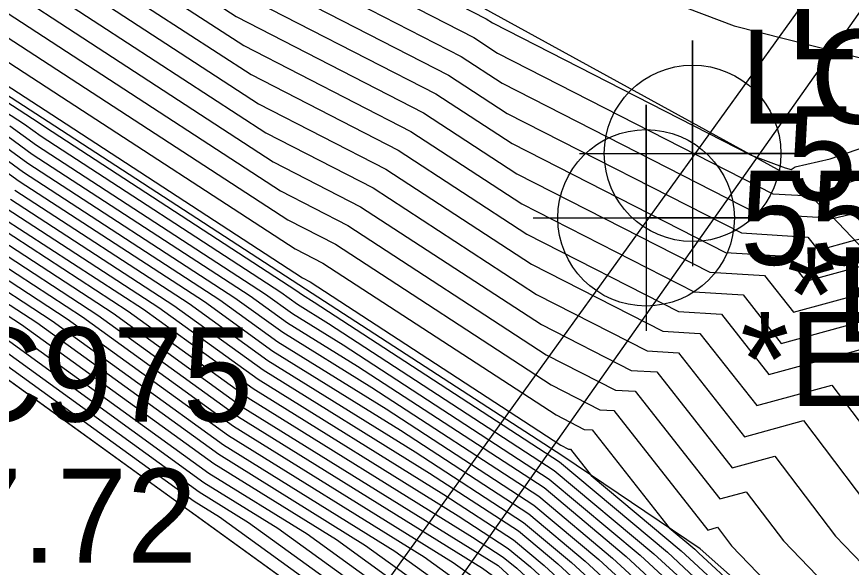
# Model space of a CAD drawing. Extents: x 2188792 to 2191981, y 386090 to 389710.
# Drawn here: x 2190337.62 to 2190359.77, y 387883.82 to 387898.45 of the extents above; entities that cross this region are included whole.
import ezdxf

# ---------------------------------------------------------------- set-up
doc = ezdxf.new("R2010")
doc.units = 0
for name, color, linetype in [('DTM Contours Major', 7, 'Continuous'), ('DTM Contours Minor', 7, 'Continuous'), ('Exist Guardrail', 7, 'Continuous'), ('Exist Structure Major Bridge Seam Cogo Elevation', 7, 'Continuous'), ('Exist Structure Major Bridge Seam Cogo Number', 7, 'Continuous'), ('Exist Structure Major Deck Tunnel Box Culvert', 7, 'Continuous'), ('Exist Structure Major Deck Tunnel Box Culvert Cogo Comment', 7, 'Continuous'), ('Exist Structure Major Deck Tunnel Box Culvert Cogo Elevation', 7, 'Continuous'), ('Exist Structure Major Deck Tunnel Box Culvert Cogo Number', 7, 'Continuous'), ('Exist Structure Major Deck Tunnel Box Culvert Cogo Point CELL', 7, 'Continuous'), ('PH Exist DTM Breakline', 7, 'Continuous')]:
    doc.layers.add(name, color=color, linetype=linetype)

msp = doc.modelspace()

# ---------------------------------------------------------------- linework, layer by layer
at = {"layer": 'DTM Contours Major'}
for points in [[(2190333.682, 387905.323), (2190339.664, 387902.208), (2190341.358, 387901.104), (2190343.056, 387899.998), (2190349.08, 387896.898), (2190350.637, 387895.883), (2190356.853, 387892.706), (2190358.615, 387892.599), (2190358.887, 387892.252), (2190359.86, 387892.518), (2190363.146, 387893.284), (2190364.29, 387891.64), (2190366.094, 387889.227), (2190367.676, 387884.502), (2190368.775, 387881.863), (2190371.963, 387877.988)], [(2190336.142, 387901.284), (2190340.082, 387898.716), (2190344.032, 387896.141), (2190347.411, 387894.403), (2190351.285, 387891.877), (2190354.766, 387890.097), (2190355.753, 387890.037), (2190357.26, 387888.121), (2190359.258, 387888.666), (2190362.101, 387884.912), (2190362.679, 387884.311), (2190362.844, 387883.84), (2190365.475, 387877.936), (2190365.99, 387871.257), (2190366.409, 387869.808), (2190367.262, 387868.184), (2190368.319, 387866.272), (2190359.539, 387854.45)], [(2190332.62, 387900.36), (2190338.807, 387896.327), (2190345.009, 387892.284), (2190345.741, 387891.908), (2190351.933, 387887.871), (2190352.679, 387887.489), (2190352.891, 387887.476), (2190354.939, 387884.871), (2190355.618, 387884.302), (2190355.714, 387884.213), (2190358.87, 387881.288), (2190358.947, 387881.184), (2190359.824, 387879.177), (2190359.883, 387878.992), (2190360.259, 387874.919), (2190360.273, 387871.594), (2190360.216, 387871.214), (2190359.91, 387870.32), (2190360.734, 387868.753), (2190360.955, 387868.352), (2190359.113, 387865.871), (2190357.095, 387861.561)], [(2190337.045, 387895.514), (2190338.031, 387894.799), (2190343.816, 387891.034), (2190344.807, 387890.316), (2190346.661, 387889.166), (2190351.616, 387885.94), (2190353.799, 387884.108), (2190355.105, 387882.901), (2190357.08, 387881.07), (2190357.697, 387880.236), (2190358.244, 387878.981), (2190358.614, 387877.836), (2190358.843, 387875.346), (2190358.852, 387873.313), (2190358.479, 387870.834), (2190357.943, 387869.265), (2190357.558, 387868.812), (2190355.392, 387864.424), (2190353.496, 387859.129)], [(2190337.45, 387893.607), (2190341.792, 387890.781), (2190344.155, 387889.07), (2190348.572, 387886.329), (2190350.938, 387884.789), (2190351.98, 387883.914), (2190354.495, 387881.588), (2190355.291, 387880.851), (2190356.446, 387879.288), (2190356.665, 387878.786), (2190357.344, 387876.68), (2190357.428, 387875.774), (2190357.431, 387875.033), (2190356.743, 387870.453), (2190356.505, 387869.758), (2190356.102, 387869.283), (2190355.994, 387869.134), (2190355.937, 387869.069), (2190352.45, 387862.047), (2190352.022, 387861.383)], [(2190336.869, 387892.415), (2190339.769, 387890.527), (2190343.502, 387887.824), (2190349.984, 387883.802), (2190350.251, 387883.609), (2190353.329, 387880.693), (2190353.71, 387880.364), (2190355.012, 387878.603), (2190355.177, 387878.354), (2190355.905, 387876.11), (2190355.957, 387875.626), (2190355.126, 387870.464), (2190355.115, 387870.302), (2190355.099, 387870.275), (2190354.84, 387869.918), (2190354.668, 387869.719), (2190352.251, 387864.852), (2190350.799, 387862.599), (2190349.391, 387860.867)], [(2190336.288, 387891.223), (2190337.745, 387890.274), (2190342.849, 387886.578), (2190346.103, 387884.559), (2190349.468, 387882.122), (2190351.011, 387880.66), (2190352.561, 387879.323), (2190353.211, 387878.442), (2190353.873, 387877.45), (2190354.238, 387876.324), (2190354.414, 387874.706), (2190353.98, 387872.017), (2190353.914, 387871.054), (2190353.825, 387870.892), (2190353.686, 387870.701), (2190353.398, 387870.37), (2190352.051, 387867.656), (2190349.576, 387863.815), (2190347.174, 387860.862)], [(2190335.722, 387890.021), (2190342.196, 387885.333), (2190342.222, 387885.317), (2190348.685, 387880.636), (2190348.694, 387880.627), (2190350.744, 387878.857), (2190351.325, 387878.27), (2190351.695, 387877.856), (2190352.569, 387876.545), (2190352.571, 387876.539), (2190352.87, 387873.787), (2190352.835, 387873.569), (2190352.714, 387871.807), (2190352.55, 387871.51), (2190352.532, 387871.485), (2190352.129, 387871.021), (2190351.851, 387870.461), (2190348.352, 387865.031), (2190344.958, 387860.856)]]:
    msp.add_lwpolyline(points, dxfattribs=at)
at = {"layer": 'DTM Contours Minor'}
for points in [[(2190310.206, 387919.045), (2190316.097, 387915.058), (2190317.074, 387915.481), (2190317.315, 387915.559), (2190318.076, 387915.618), (2190318.629, 387915.476), (2190326.239, 387911.471), (2190326.49, 387911.308), (2190334.326, 387907.205), (2190334.404, 387907.153), (2190337.895, 387905.336), (2190341.825, 387903.666), (2190342.6, 387903.449), (2190349.09, 387900.847), (2190351.199, 387900.285), (2190356.663, 387898.21), (2190360.048, 387897.35), (2190362.155, 387898.834), (2190365.045, 387899.489), (2190365.976, 387901.363), (2190366.322, 387902.677), (2190367.879, 387904.624), (2190371.339, 387908.001)], [(2190334.224, 387906.696), (2190341.777, 387902.763), (2190342.123, 387902.538), (2190342.47, 387902.311), (2190350.081, 387898.395), (2190350.248, 387898.287), (2190357.117, 387894.775), (2190358.016, 387894.434), (2190358.178, 387894.393), (2190358.279, 387894.464), (2190359.207, 387894.674), (2190365.292, 387896.784), (2190363.854, 387895.596), (2190365.536, 387895.988), (2190367.799, 387892.738), (2190367.526, 387893.61), (2190368.391, 387892.486), (2190368.269, 387892.269), (2190368.305, 387891.995), (2190370.944, 387884.234), (2190374.935, 387880.202)], [(2190334.043, 387906.238), (2190341.073, 387902.578), (2190341.868, 387902.06), (2190342.665, 387901.54), (2190349.747, 387897.896), (2190350.378, 387897.485), (2190357.687, 387893.749), (2190358.681, 387893.689), (2190362.106, 387894.876), (2190361.426, 387894.314), (2190364.74, 387895.087), (2190366.827, 387892.088), (2190367.382, 387891.345), (2190369.766, 387884.225), (2190370.096, 387883.434), (2190374.559, 387878.008)], [(2190333.863, 387905.781), (2190340.368, 387902.393), (2190341.613, 387901.582), (2190342.86, 387900.769), (2190349.414, 387897.397), (2190350.507, 387896.684), (2190357.27, 387893.227), (2190359.187, 387893.111), (2190359.213, 387893.079), (2190359.303, 387893.103), (2190363.943, 387894.186), (2190365.559, 387891.864), (2190366.738, 387890.286), (2190368.721, 387884.364), (2190369.435, 387882.649), (2190373.261, 387877.998)], [(2190333.501, 387904.866), (2190338.96, 387902.024), (2190341.103, 387900.627), (2190343.251, 387899.226), (2190348.746, 387896.399), (2190350.766, 387895.082), (2190356.435, 387892.184), (2190358.043, 387892.086), (2190358.562, 387891.426), (2190360.417, 387891.932), (2190362.349, 387892.383), (2190363.022, 387891.416), (2190365.45, 387888.168), (2190366.631, 387884.641), (2190368.115, 387881.078), (2190370.666, 387877.977), (2190371.102, 387874.086)], [(2190333.321, 387904.408), (2190338.255, 387901.839), (2190340.848, 387900.149), (2190343.446, 387898.455), (2190348.412, 387895.9), (2190350.896, 387894.28), (2190356.018, 387891.662), (2190357.47, 387891.574), (2190358.236, 387890.6), (2190360.974, 387891.347), (2190361.552, 387891.481), (2190361.754, 387891.192), (2190364.806, 387887.108), (2190365.586, 387884.779), (2190367.455, 387880.293), (2190369.368, 387877.967), (2190369.695, 387875.048), (2190369.989, 387871.237), (2190370.715, 387868.727), (2190371.179, 387867.842)], [(2190337.551, 387901.654), (2190340.592, 387899.671), (2190343.642, 387897.684), (2190348.078, 387895.401), (2190351.026, 387893.479), (2190355.601, 387891.141), (2190356.898, 387891.062), (2190357.911, 387889.773), (2190360.777, 387890.555), (2190362.096, 387888.813), (2190364.162, 387886.049), (2190364.541, 387884.918), (2190366.795, 387879.507), (2190368.07, 387877.957), (2190368.288, 387876.011), (2190368.656, 387871.244), (2190369.279, 387869.087), (2190369.874, 387867.956), (2190371.264, 387865.44), (2190363.967, 387855.614)], [(2190336.846, 387901.469), (2190340.337, 387899.194), (2190343.837, 387896.912), (2190347.744, 387894.902), (2190351.155, 387892.678), (2190355.183, 387890.619), (2190356.325, 387890.55), (2190357.586, 387888.947), (2190360.017, 387889.61), (2190363.478, 387885.041), (2190363.508, 387885.01), (2190363.517, 387884.985), (2190363.655, 387884.674), (2190366.135, 387878.722), (2190366.773, 387877.947), (2190366.882, 387876.974), (2190367.323, 387871.25), (2190367.844, 387869.447), (2190368.568, 387868.07), (2190369.792, 387865.856), (2190360.683, 387853.592)], [(2190335.438, 387901.1), (2190339.827, 387898.238), (2190344.228, 387895.37), (2190347.077, 387893.904), (2190351.414, 387891.075), (2190354.349, 387889.576), (2190355.181, 387889.525), (2190356.935, 387887.294), (2190358.499, 387887.721), (2190360.724, 387884.783), (2190361.85, 387883.613), (2190362.172, 387882.695), (2190364.151, 387878.253), (2190364.238, 387877.157), (2190364.268, 387876.312), (2190364.658, 387871.263), (2190364.974, 387870.168), (2190365.957, 387868.298), (2190366.846, 387866.688), (2190359.454, 387856.735)], [(2190334.733, 387900.915), (2190339.572, 387897.76), (2190344.423, 387894.598), (2190346.743, 387893.405), (2190351.544, 387890.274), (2190353.931, 387889.054), (2190354.608, 387889.013), (2190356.609, 387886.468), (2190357.739, 387886.776), (2190359.347, 387884.654), (2190361.02, 387882.915), (2190361.499, 387881.55), (2190362.828, 387878.569), (2190363.001, 387876.378), (2190363.061, 387874.688), (2190363.325, 387871.269), (2190363.539, 387870.528), (2190364.651, 387868.411), (2190365.374, 387867.104), (2190359.369, 387859.019)], [(2190334.029, 387900.73), (2190339.317, 387897.283), (2190344.618, 387893.827), (2190346.409, 387892.906), (2190351.673, 387889.473), (2190353.514, 387888.532), (2190354.036, 387888.5), (2190356.284, 387885.642), (2190356.98, 387885.831), (2190357.969, 387884.524), (2190360.191, 387882.216), (2190360.827, 387880.405), (2190361.504, 387878.885), (2190361.764, 387875.599), (2190361.854, 387873.064), (2190361.992, 387871.276), (2190362.104, 387870.888), (2190363.345, 387868.525), (2190363.901, 387867.52), (2190359.283, 387861.303)], [(2190333.325, 387900.545), (2190339.062, 387896.805), (2190344.814, 387893.056), (2190346.075, 387892.407), (2190351.803, 387888.672), (2190353.097, 387888.011), (2190353.464, 387887.988), (2190355.959, 387884.815), (2190356.22, 387884.887), (2190356.592, 387884.395), (2190359.362, 387881.518), (2190360.154, 387879.26), (2190360.181, 387879.201), (2190360.428, 387876.07), (2190360.542, 387874.833), (2190360.545, 387874.331), (2190360.647, 387871.44), (2190360.659, 387871.282), (2190360.669, 387871.248), (2190362.039, 387868.639), (2190362.428, 387867.936), (2190359.198, 387863.587), (2190355.66, 387856.031)], [(2190331.916, 387900.175), (2190338.552, 387895.85), (2190345.204, 387891.513), (2190345.408, 387891.409), (2190352.062, 387887.069), (2190352.262, 387886.967), (2190352.319, 387886.964), (2190352.867, 387886.267), (2190355.254, 387884.263), (2190355.592, 387883.95), (2190358.512, 387881.245), (2190358.697, 387880.994), (2190359.508, 387879.138), (2190359.63, 387878.761), (2190359.976, 387875.004), (2190359.989, 387871.938), (2190359.869, 387871.138), (2190359.225, 387869.254), (2190359.428, 387868.867), (2190359.483, 387868.768), (2190359.028, 387868.155), (2190358.529, 387867.091), (2190354.819, 387856.73)], [(2190331.56, 387899.966), (2190338.216, 387895.633), (2190338.38, 387895.515), (2190345.03, 387891.186), (2190345.199, 387891.063), (2190345.515, 387890.867), (2190352.023, 387886.63), (2190354.89, 387884.224), (2190355.47, 387883.688), (2190358.154, 387881.201), (2190358.447, 387880.805), (2190359.192, 387879.099), (2190359.376, 387878.53), (2190359.693, 387875.09), (2190359.705, 387872.282), (2190359.521, 387871.062), (2190358.806, 387868.97), (2190358.736, 387868.887), (2190358.34, 387868.084), (2190354.488, 387857.33)], [(2190331.458, 387899.738), (2190337.826, 387895.594), (2190338.264, 387895.276), (2190344.625, 387891.135), (2190345.068, 387890.814), (2190345.897, 387890.3), (2190351.888, 387886.4), (2190354.527, 387884.185), (2190355.348, 387883.426), (2190357.796, 387881.157), (2190358.197, 387880.615), (2190358.876, 387879.059), (2190359.122, 387878.299), (2190359.41, 387875.175), (2190359.42, 387872.626), (2190359.174, 387870.986), (2190358.519, 387869.069), (2190358.343, 387868.862), (2190357.357, 387866.864), (2190354.157, 387857.929)], [(2190337.435, 387895.554), (2190338.147, 387895.038), (2190344.221, 387891.084), (2190344.938, 387890.565), (2190346.279, 387889.733), (2190351.752, 387886.17), (2190354.163, 387884.147), (2190355.226, 387883.163), (2190357.438, 387881.114), (2190357.947, 387880.426), (2190358.56, 387879.02), (2190358.868, 387878.067), (2190359.127, 387875.261), (2190359.136, 387872.97), (2190358.827, 387870.91), (2190358.231, 387869.167), (2190357.951, 387868.837), (2190356.375, 387865.644), (2190353.827, 387858.529)], [(2190335.873, 387895.394), (2190337.683, 387894.084), (2190342.602, 387890.882), (2190344.416, 387889.568), (2190347.808, 387887.464), (2190351.209, 387885.249), (2190352.708, 387883.991), (2190354.739, 387882.113), (2190356.007, 387880.939), (2190356.946, 387879.667), (2190357.297, 387878.864), (2190357.852, 387877.143), (2190357.994, 387875.603), (2190357.999, 387874.345), (2190357.437, 387870.606), (2190357.08, 387869.561), (2190356.476, 387868.849), (2190356.456, 387868.821), (2190356.445, 387868.808), (2190352.53, 387860.925)], [(2190336.264, 387895.434), (2190337.799, 387894.323), (2190343.007, 387890.933), (2190344.546, 387889.818), (2190347.425, 387888.031), (2190351.345, 387885.479), (2190353.071, 387884.03), (2190354.861, 387882.376), (2190356.365, 387880.982), (2190357.196, 387879.857), (2190357.613, 387878.903), (2190358.106, 387877.374), (2190358.277, 387875.517), (2190358.284, 387874.001), (2190357.785, 387870.682), (2190357.368, 387869.462), (2190356.773, 387868.761), (2190353.427, 387861.983)], [(2190336.654, 387895.474), (2190337.915, 387894.561), (2190343.411, 387890.983), (2190344.677, 387890.067), (2190347.043, 387888.598), (2190351.481, 387885.71), (2190353.435, 387884.069), (2190354.983, 387882.638), (2190356.723, 387881.026), (2190357.446, 387880.046), (2190357.929, 387878.942), (2190358.36, 387877.605), (2190358.56, 387875.432), (2190358.568, 387873.657), (2190358.132, 387870.758), (2190357.656, 387869.364), (2190357.165, 387868.786), (2190354.41, 387863.203), (2190353.165, 387859.729)], [(2190337.566, 387893.846), (2190342.197, 387890.831), (2190344.285, 387889.319), (2190348.19, 387886.896), (2190351.074, 387885.019), (2190352.344, 387883.953), (2190354.617, 387881.851), (2190355.649, 387880.895), (2190356.696, 387879.477), (2190356.981, 387878.825), (2190357.598, 387876.912), (2190357.711, 387875.688), (2190357.715, 387874.689), (2190357.09, 387870.53), (2190356.793, 387869.659), (2190356.289, 387869.066), (2190356.225, 387868.977), (2190356.191, 387868.938), (2190352.49, 387861.486)], [(2190337.334, 387893.369), (2190341.388, 387890.73), (2190344.024, 387888.821), (2190348.954, 387885.762), (2190350.802, 387884.558), (2190351.616, 387883.875), (2190354.373, 387881.326), (2190354.933, 387880.808), (2190356.196, 387879.098), (2190356.349, 387878.747), (2190357.09, 387876.449), (2190357.145, 387875.859), (2190357.147, 387875.377), (2190356.395, 387870.377), (2190356.217, 387869.856), (2190355.916, 387869.501), (2190355.763, 387869.291), (2190355.683, 387869.199), (2190352.41, 387862.608), (2190351.778, 387861.626)], [(2190337.218, 387893.13), (2190340.983, 387890.679), (2190343.893, 387888.572), (2190349.336, 387885.194), (2190350.667, 387884.328), (2190351.253, 387883.836), (2190354.252, 387881.063), (2190354.575, 387880.764), (2190355.945, 387878.909), (2190356.033, 387878.708), (2190356.836, 387876.218), (2190356.861, 387875.944), (2190356.862, 387875.721), (2190356.048, 387870.301), (2190355.929, 387869.954), (2190355.729, 387869.718), (2190355.532, 387869.448), (2190355.429, 387869.329), (2190352.37, 387863.169), (2190351.533, 387861.869)], [(2190337.102, 387892.892), (2190340.578, 387890.629), (2190343.763, 387888.323), (2190349.718, 387884.627), (2190350.531, 387884.098), (2190350.889, 387883.798), (2190354.13, 387880.801), (2190354.217, 387880.72), (2190355.695, 387878.719), (2190355.717, 387878.669), (2190356.324, 387876.786), (2190356.571, 387876.024), (2190356.575, 387875.993), (2190356.464, 387875.307), (2190355.701, 387870.225), (2190355.642, 387870.053), (2190355.542, 387869.935), (2190355.302, 387869.604), (2190355.175, 387869.459), (2190352.33, 387863.73), (2190351.288, 387862.112), (2190350.277, 387860.869)], [(2190336.985, 387892.653), (2190340.174, 387890.578), (2190343.632, 387888.073), (2190350.1, 387884.06), (2190350.395, 387883.868), (2190350.525, 387883.759), (2190352.106, 387882.297), (2190353.793, 387880.7), (2190353.94, 387880.573), (2190355.372, 387878.635), (2190355.438, 387878.535), (2190356.238, 387876.067), (2190356.266, 387875.809), (2190355.355, 387870.154), (2190355.355, 387870.152), (2190355.354, 387870.152), (2190355.071, 387869.761), (2190354.921, 387869.589), (2190352.29, 387864.291), (2190351.044, 387862.356), (2190349.834, 387860.868)], [(2190336.753, 387892.177), (2190339.364, 387890.477), (2190343.371, 387887.575), (2190349.207, 387883.953), (2190350.094, 387883.311), (2190352.865, 387880.687), (2190353.48, 387880.156), (2190354.651, 387878.571), (2190354.916, 387878.173), (2190355.571, 387876.153), (2190355.649, 387875.442), (2190354.897, 387870.775), (2190354.874, 387870.453), (2190354.844, 387870.398), (2190354.609, 387870.075), (2190354.414, 387869.849), (2190352.211, 387865.413), (2190350.554, 387862.842), (2190348.947, 387860.866)], [(2190336.637, 387891.938), (2190338.959, 387890.426), (2190343.241, 387887.326), (2190348.431, 387884.105), (2190349.937, 387883.014), (2190352.402, 387880.68), (2190353.25, 387879.948), (2190354.291, 387878.539), (2190354.655, 387877.993), (2190355.238, 387876.196), (2190355.34, 387875.258), (2190354.667, 387871.085), (2190354.634, 387870.603), (2190354.589, 387870.522), (2190354.378, 387870.231), (2190354.16, 387869.98), (2190352.171, 387865.973), (2190350.31, 387863.085), (2190348.504, 387860.865)], [(2190336.52, 387891.7), (2190338.555, 387890.376), (2190343.11, 387887.077), (2190347.655, 387884.256), (2190349.781, 387882.717), (2190351.938, 387880.673), (2190353.02, 387879.739), (2190353.931, 387878.506), (2190354.395, 387877.812), (2190354.904, 387876.239), (2190355.031, 387875.074), (2190354.438, 387871.396), (2190354.394, 387870.754), (2190354.335, 387870.645), (2190354.148, 387870.388), (2190353.906, 387870.11), (2190352.131, 387866.534), (2190350.065, 387863.329), (2190348.061, 387860.864)], [(2190336.404, 387891.461), (2190338.15, 387890.325), (2190342.979, 387886.828), (2190346.879, 387884.408), (2190349.624, 387882.419), (2190351.475, 387880.667), (2190352.79, 387879.531), (2190353.571, 387878.474), (2190354.134, 387877.631), (2190354.571, 387876.282), (2190354.722, 387874.89), (2190354.209, 387871.706), (2190354.154, 387870.904), (2190354.08, 387870.769), (2190353.917, 387870.545), (2190353.652, 387870.24), (2190352.091, 387867.095), (2190349.82, 387863.572), (2190347.617, 387860.863)], [(2190337.341, 387890.224), (2190342.718, 387886.329), (2190345.326, 387884.711), (2190349.311, 387881.825), (2190350.548, 387880.654), (2190352.331, 387879.114), (2190352.851, 387878.41), (2190353.612, 387877.269), (2190353.904, 387876.367), (2190354.105, 387874.522), (2190353.751, 387872.327), (2190353.674, 387871.205), (2190353.57, 387871.016), (2190353.455, 387870.858), (2190353.144, 387870.5), (2190352.011, 387868.217), (2190349.331, 387864.058), (2190346.731, 387860.861)], [(2190336.126, 387890.072), (2190342.327, 387885.582), (2190342.998, 387885.165), (2190348.842, 387880.933), (2190349.157, 387880.634), (2190351.641, 387878.489), (2190351.77, 387878.314), (2190352.829, 387876.726), (2190352.904, 387876.496), (2190353.179, 387873.971), (2190353.064, 387873.259), (2190352.954, 387871.656), (2190352.805, 387871.386), (2190352.763, 387871.328), (2190352.383, 387870.891), (2190351.891, 387869.9), (2190348.597, 387864.788), (2190345.401, 387860.857)], [(2190336.531, 387890.122), (2190342.457, 387885.831), (2190343.774, 387885.014), (2190348.998, 387881.23), (2190349.621, 387880.641), (2190351.871, 387878.697), (2190352.13, 387878.346), (2190353.09, 387876.907), (2190353.237, 387876.453), (2190353.487, 387874.155), (2190353.293, 387872.948), (2190353.194, 387871.506), (2190353.06, 387871.263), (2190352.994, 387871.172), (2190352.637, 387870.76), (2190351.931, 387869.339), (2190348.842, 387864.545), (2190345.844, 387860.859)], [(2190336.936, 387890.173), (2190342.588, 387886.08), (2190344.55, 387884.862), (2190349.155, 387881.527), (2190350.084, 387880.647), (2190352.101, 387878.906), (2190352.49, 387878.378), (2190353.351, 387877.088), (2190353.571, 387876.41), (2190353.796, 387874.339), (2190353.522, 387872.638), (2190353.434, 387871.355), (2190353.315, 387871.139), (2190353.224, 387871.015), (2190352.89, 387870.63), (2190351.971, 387868.778), (2190349.086, 387864.302), (2190346.288, 387860.86)]]:
    msp.add_lwpolyline(points, dxfattribs=at)
at = {"layer": 'Exist Guardrail'}
msp.add_line((2190413.255, 387974.11), (2190345.027, 387877.358), dxfattribs=at)
at = {"layer": 'Exist Structure Major Deck Tunnel Box Culvert'}
msp.add_line((2190413.972, 387975.841), (2190342.771, 387876.97), dxfattribs=at)
at = {"layer": 'Exist Structure Major Deck Tunnel Box Culvert Cogo Point CELL'}
for points in [[(2190352.558, 387894.821), (2190358.558, 387894.821), (2190355.558, 387894.821), (2190355.558, 387897.821), (2190355.558, 387891.821)], [(2190351.323, 387893.109), (2190357.323, 387893.109), (2190354.323, 387893.109), (2190354.323, 387896.109), (2190354.323, 387890.109)]]:
    msp.add_lwpolyline(points, dxfattribs=at)
for centre in [(2190355.558, 387894.821), (2190354.323, 387893.109)]:
    msp.add_circle(centre, 2.344, dxfattribs=at)
at = {"layer": 'PH Exist DTM Breakline'}
for points in [[(2190365.475, 387877.936), (2190363.554, 387885.049), (2190361.212, 387891.096), (2190359.246, 387893.163), (2190358.084, 387894.244), (2190350.201, 387898.575), (2190342.319, 387902.905), (2190334.437, 387907.236), (2190326.555, 387911.566), (2190318.672, 387915.897)], [(2190352.11, 387886.777), (2190345.279, 387891.217), (2190338.449, 387895.657), (2190331.619, 387900.098), (2190324.789, 387904.538), (2190317.959, 387908.978), (2190315.288, 387908.53), (2190312.68, 387906.009), (2190312.027, 387904.898), (2190311.261, 387903.349), (2190312.011, 387900.477)], [(2190312.528, 387901.12), (2190318.159, 387897.115), (2190324.973, 387892.188), (2190331.786, 387887.26), (2190338.6, 387882.333), (2190345.413, 387877.406), (2190352.227, 387872.478), (2190352.734, 387873.706), (2190352.561, 387876.54), (2190351.413, 387878.283), (2190348.681, 387880.627), (2190342.191, 387885.323), (2190335.701, 387890.019), (2190329.211, 387894.714), (2190322.721, 387899.41), (2190316.232, 387904.106), (2190315.611, 387903.932), (2190314.313, 387902.859), (2190312.528, 387901.12)], [(2190352.361, 387871.601), (2190356.563, 387868.748), (2190359, 387868.904), (2190360.53, 387871.283), (2190360.547, 387874.832), (2190360.127, 387879.214), (2190359.126, 387881.32), (2190355.762, 387884.317), (2190352.11, 387886.777)]]:
    msp.add_lwpolyline(points, dxfattribs=at)

# ---------------------------------------------------------------- texts
at = {"layer": 'Exist Structure Major Bridge Seam Cogo Elevation'}
msp.add_text('57.72', height=2.5, dxfattribs=at).set_placement((2190334.036, 387883.947))
at = {"layer": 'Exist Structure Major Bridge Seam Cogo Number'}
msp.add_text('LC975', height=2.5, dxfattribs=at).set_placement((2190334.036, 387887.697))
at = {"layer": 'Exist Structure Major Deck Tunnel Box Culvert Cogo Comment'}
for s, p in [('*BL3101 SEAT', (2190358.058, 387889.821)), ('*EL3101 SEAT', (2190356.823, 387888.109))]:
    msp.add_text(s, height=2.5, dxfattribs=at).set_placement(p)
at = {"layer": 'Exist Structure Major Deck Tunnel Box Culvert Cogo Elevation'}
for s, p in [('55.47', (2190358.058, 387893.571)), ('55.49', (2190356.823, 387891.859))]:
    msp.add_text(s, height=2.5, dxfattribs=at).set_placement(p)
at = {"layer": 'Exist Structure Major Deck Tunnel Box Culvert Cogo Number'}
for s, p in [('LC638', (2190358.058, 387897.321)), ('LC639', (2190356.823, 387895.609))]:
    msp.add_text(s, height=2.5, dxfattribs=at).set_placement(p)

doc.saveas('drawing.dxf')
